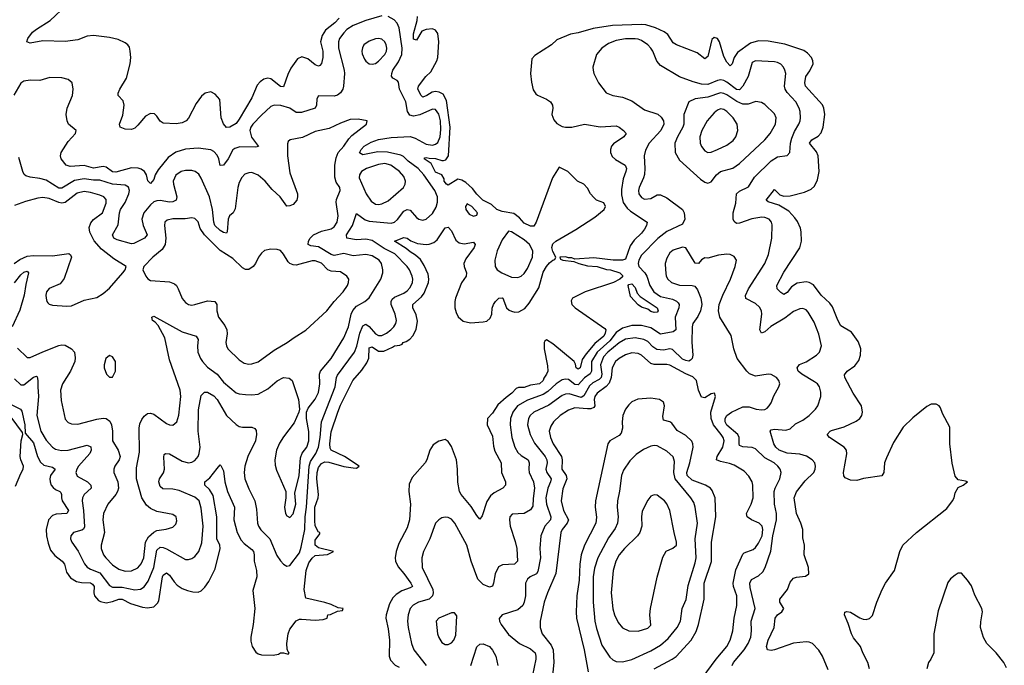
# Model space of a CAD drawing. Header units: inches. Extents: x 1834610 to 2027685, y 642842 to 774116.
# Tile 383 of 632: x 1980544 to 1986761, y 702532 to 706610. Entities that reach past the tile are written whole.
import ezdxf

# ---------------------------------------------------------------- set-up
doc = ezdxf.new("R2010")
doc.units = ezdxf.units.IN
doc.header["$MEASUREMENT"] = 0
doc.layers.add('B9780', color=7, linetype='Continuous')

msp = doc.modelspace()

# ---------------------------------------------------------------- linework, layer by layer
at = {"layer": 'B9780', "color": 5}
for points, elevation in [([(1982560.4, 706619.6), (1982532.9, 706590), (1982475.7, 706544.3), (1982453.6, 706510), (1982444.2, 706470), (1982457, 706410), (1982457.8, 706370), (1982450, 706332.7), (1982439.3, 706320.7), (1982430, 706315.4), (1982410, 706324.8), (1982362.9, 706362.9), (1982324.9, 706375.1), (1982297.2, 706362.8), (1982256, 706304), (1982236.1, 706263.9), (1982210, 706186.3), (1982190, 706187.6), (1982130, 706235.8), (1982110, 706240.5), (1982084.8, 706235.2), (1982062, 706218), (1982043.9, 706196.1), (1982010, 706116.9), (1981930, 705982.4), (1981910, 705954), (1981871, 705930), (1981849.7, 705929.7), (1981830, 705952.3), (1981815.1, 705990), (1981806.5, 706106.5), (1981778.8, 706138.8), (1981750, 706153.6), (1981715.1, 706144.9), (1981692.4, 706127.6), (1981659, 706081), (1981610, 705987), (1981594.9, 705970), (1981570, 705958.9), (1981531.8, 705951.8), (1981450, 705956), (1981430, 705969.3), (1981410, 706001.2), (1981395.3, 706015.3), (1981370, 706017), (1981338.9, 706001.1), (1981290, 705942.9), (1981270, 705925.6), (1981250, 705916.2), (1981210, 705917.6), (1981177.2, 705930), (1981174, 705950), (1981194.2, 706005.8), (1981204.4, 706070), (1981196.8, 706096.8), (1981165.1, 706130), (1981165.8, 706145.8), (1981175.1, 706170), (1981218.7, 706241.3), (1981240.4, 706330), (1981244.7, 706370), (1981242.2, 706410), (1981236.1, 706436.1), (1981227.6, 706450), (1981210, 706463.5), (1981164.7, 706484.7), (1981110, 706498), (1981010, 706509.7), (1980970, 706505.4), (1980910, 706483), (1980830, 706472.8), (1980690, 706476.4), (1980610, 706460.7), (1980589.4, 706470), (1980594.5, 706490), (1980625.6, 706530), (1980649.6, 706550), (1980735.2, 706604.8), (1980839.5, 706700.5)], 220), ([(1980490, 704180.3), (1980548.4, 704150), (1980557.7, 704137.7), (1980575.3, 704050), (1980578, 703998), (1980630, 703936.5), (1980656.6, 703850), (1980674.9, 703814.9), (1980696.6, 703796.6), (1980750, 703782.7), (1980768.5, 703770), (1980737.5, 703730), (1980733, 703710), (1980735.7, 703690), (1980743, 703670), (1980754.6, 703654.6), (1980770, 703641.8), (1980797, 703630), (1980802.6, 703622.6), (1980808, 703610), (1980807.2, 703590), (1980812.5, 703570), (1980851.4, 703510), (1980842, 703490), (1980774.2, 703485.8), (1980750, 703478), (1980725.2, 703450), (1980711, 703390), (1980713, 703350), (1980722.6, 703302.6), (1980738.7, 703258.7), (1980764.7, 703224.7), (1980811.8, 703190), (1980825.8, 703170), (1980839.8, 703119.8), (1980864.2, 703084.2), (1980901.6, 703061.6), (1980934.3, 703054.3), (1980990, 703052.3), (1981004.5, 703044.4), (1981013, 703030), (1981011.6, 702990), (1981015.9, 702970), (1981041.5, 702941.5), (1981055, 702935), (1981090, 702927.6), (1981130, 702935.5), (1981170, 702950.1), (1981190, 702949.4), (1981242.4, 702922.4), (1981320, 702900), (1981350, 702895.1), (1981390, 702902.2), (1981414.8, 702925.2), (1981421.4, 702938.6), (1981445.8, 703090), (1981450, 703100.9), (1981470, 703115.5), (1981490, 703100.8), (1981518.7, 703058.7), (1981538.8, 703038.8), (1981570, 703017.6), (1981603.9, 703003.9), (1981636.2, 702996.2), (1981670, 702994.7), (1981690, 703003.2), (1981713.5, 703026.5), (1981737.8, 703062.2), (1981778.4, 703141.6), (1981808.6, 703270), (1981807.1, 703290), (1981788.7, 703330), (1981787.6, 703470), (1981765.5, 703605.5), (1981741.5, 703641.5), (1981713.6, 703670), (1981712.3, 703690), (1981744.7, 703715.3), (1981790, 703775.5), (1981810, 703797.3), (1981814, 703794), (1981830, 703761), (1981838.3, 703690), (1981856.1, 703630), (1981899.3, 703530), (1981896.3, 703450), (1981917.8, 703370), (1981942.3, 703322.3), (1981961.4, 703301.4), (1982010, 703264.4), (1982019.8, 703250), (1982023.5, 703230), (1982025.4, 703190), (1982038.6, 703130), (1982041.4, 703090), (1982016.4, 703003.6), (1982028.5, 702890), (1982018.3, 702790), (1982004.3, 702710), (1982004.3, 702684.3), (1982012, 702650), (1982034.4, 702614.4), (1982050, 702603.9), (1982070, 702598.4), (1982143.9, 702596.1), (1982177.2, 702602.8), (1982191.1, 702611.1), (1982210, 702612), (1982238, 702602), (1982246, 702610), (1982238, 702618), (1982233.6, 702633.6), (1982229.6, 702669.6), (1982238.8, 702730), (1982250, 702760.9), (1982290, 702812.7), (1982310, 702823.1), (1982323.8, 702823.8), (1982410, 702816.3), (1982459.3, 702820.7), (1982486, 702830), (1982490, 702852), (1982507.3, 702852.7), (1982550, 702874), (1982582, 702878), (1982586, 702890), (1982555.3, 702895.3), (1982510, 702917.2), (1982470, 702929), (1982350, 702956), (1982340.5, 703010), (1982353.4, 703130), (1982370, 703178.6), (1982390, 703207.9), (1982410, 703226.7), (1982488.4, 703231.6), (1982526, 703250), (1982430, 703274.5), (1982409.8, 703290), (1982410, 703322.8), (1982438, 703362), (1982438, 703370), (1982430, 703372.7), (1982410, 703412.7), (1982407.1, 703447.1), (1982408.1, 703531.9), (1982428.2, 703590), (1982429.8, 703610), (1982420.1, 703710), (1982421.6, 703750), (1982430, 703781.3), (1982450, 703806.5), (1982470, 703818), (1982495.4, 703815.4), (1982590, 703788.5), (1982650, 703778.8), (1982670, 703778), (1982688, 703790), (1982594, 703850), (1982511.2, 703891.2), (1982504.1, 703904.1), (1982502.3, 703930), (1982510, 704007.7), (1982552.4, 704130), (1982570, 704175.6), (1982648.4, 704330), (1982704, 704396), (1982736.7, 704443.4), (1982747.4, 704472.6), (1982750, 704538), (1982770, 704542.6), (1982810, 704516.3), (1982842.8, 704517.2), (1982898.8, 704541.2), (1982910, 704550.2), (1982945.1, 704554.9), (1982958.9, 704561.1), (1982965.2, 704570), (1982983.6, 704576.4), (1983007.1, 704592.9), (1983027.3, 704612.7), (1983046.7, 704653.3), (1983054.9, 704705.1), (1983046.3, 704746.3), (1983025.7, 704790), (1983027.3, 704810), (1983081.6, 704858.4), (1983097.8, 704882.2), (1983124.7, 704950), (1983127.2, 704970), (1983122.8, 705002.8), (1983098.1, 705058.1), (1983074.9, 705094.9), (1983043.2, 705123.2), (1983010, 705142.6), (1982984.5, 705164.5), (1982909.6, 705210), (1982970, 705234.4), (1982990, 705230.2), (1983013.2, 705213.1), (1983056.2, 705196.2), (1983110, 705189), (1983130, 705191), (1983158.1, 705201.9), (1983179.9, 705220.1), (1983230, 705296), (1983250, 705300.3), (1983270, 705276.4), (1983298.2, 705218.2), (1983319.9, 705199.9), (1983350, 705193.6), (1983410, 705205.5), (1983419.5, 705190), (1983414.2, 705170), (1983361.1, 705098.9), (1983348.2, 705070), (1983350.2, 705050), (1983365.5, 705010), (1983363.6, 704990), (1983333.2, 704946.8), (1983296.3, 704850), (1983291.5, 704830), (1983291.5, 704790), (1983299.6, 704759.6), (1983312.9, 704732.9), (1983344.7, 704704.7), (1983390, 704695.5), (1983470, 704700.7), (1983493.5, 704706.5), (1983515.2, 704724.8), (1983525.1, 704750), (1983527.9, 704788), (1983535.5, 704810), (1983548.3, 704830), (1983570, 704851), (1983590, 704853.4), (1983593.8, 704850), (1983617.3, 704790), (1983634.3, 704774.3), (1983648.5, 704768.5), (1983670, 704763.2), (1983695.4, 704764.6), (1983734.1, 704785.9), (1983760.5, 704819.5), (1983822.7, 704917.3), (1983850, 705014.4), (1983870, 705050.3), (1983890, 705074), (1983910, 705090.8), (1983924, 705096), (1983929.2, 705110), (1983910, 705145.2), (1983904.8, 705170), (1983910, 705193.4), (1983930, 705210.2), (1984055.8, 705284.2), (1984176.6, 705363.4), (1984234, 705410), (1984242, 705430), (1984233.2, 705453.2), (1984186, 705470), (1984170, 705486), (1984148, 705510), (1984130, 705546), (1984106, 705570), (1984066, 705590), (1984006, 705650), (1983950, 705678), (1983908, 705610), (1983805.7, 705330), (1983790, 705305.3), (1983770, 705305.4), (1983730, 705325.4), (1983699.4, 705359.4), (1983664.8, 705384.8), (1983590, 705398.9), (1983556.9, 705410), (1983522.2, 705442.2), (1983469, 705470), (1983430, 705508.2), (1983403.9, 705543.9), (1983361.7, 705581.7), (1983335.4, 705595.4), (1983310, 705601.7), (1983250, 705565.6), (1983239.5, 705570), (1983225.1, 705590), (1983224.8, 705604.8), (1983209.7, 705629.7), (1983170, 705647.3), (1983142, 705702), (1983097, 705730), (1983101.7, 705738.3), (1983110, 705740.4), (1983130, 705735.2), (1983170, 705734), (1983210, 705719.5), (1983219.4, 705720.6), (1983234.7, 705725.2), (1983250.8, 705749.2), (1983261.4, 705930), (1983239.9, 706099.9), (1983218.4, 706138.4), (1983191.7, 706151.7), (1983170, 706155.6), (1983147.7, 706152.3), (1983115.3, 706130), (1983090, 706119.7), (1983078.9, 706130), (1983057.4, 706170), (1983061.1, 706190), (1983108.7, 706250), (1983139.7, 706280.3), (1983178.8, 706350), (1983184.2, 706370), (1983189.8, 706469.8), (1983183.5, 706523.5), (1983170, 706543), (1983151.1, 706551.1), (1983110, 706548.6), (1983083.6, 706536.4), (1983050, 706479.7), (1983030, 706487), (1983030, 706521), (1983054.5, 706605.5), (1983055.4, 706630)], 220), ([(1982830, 706633.7), (1982730, 706605), (1982650, 706573.1), (1982610, 706547.2), (1982590, 706527.4), (1982563.9, 706490), (1982557.6, 706470), (1982556.6, 706430), (1982593.6, 706290), (1982594.6, 706270), (1982588.7, 706190), (1982583.8, 706170), (1982570, 706147.9), (1982550, 706134), (1982530, 706127.7), (1982430.4, 706129.7), (1982419.5, 706110), (1982417.6, 706070), (1982409.3, 706050.7), (1982324.1, 706024.1), (1982290, 706024.6), (1982250, 706051.8), (1982192.8, 706067.2), (1982150, 706068.9), (1982130, 706061.2), (1982070, 706007.1), (1982016.4, 705950), (1982003.4, 705930), (1981997.7, 705910), (1982007.6, 705867.6), (1982051.3, 705808.7), (1982035.2, 705804.8), (1981934, 705806), (1981902.7, 705797.3), (1981890, 705788.7), (1981860.1, 705730), (1981830, 705691.1), (1981810, 705688.7), (1981801.1, 705730), (1981790, 705755.1), (1981770, 705777.5), (1981750, 705786.9), (1981670, 705799), (1981590, 705792.2), (1981530, 705772.6), (1981480.9, 705739.1), (1981419.1, 705660.9), (1981399.4, 705630), (1981390, 705600.9), (1981370, 705575.6), (1981352.5, 705592.5), (1981344.8, 705630), (1981332, 705652), (1981310, 705666.6), (1981291.7, 705671.7), (1981250, 705673.5), (1981150, 705646.4), (1981130, 705648.8), (1981090, 705678), (1981070, 705683.2), (1981010, 705673), (1980950, 705688), (1980862.6, 705682.6), (1980836.2, 705690), (1980805.7, 705730), (1980800.4, 705750), (1980804.7, 705770), (1980850, 705840.3), (1980895.1, 705890), (1980900.9, 705910), (1980852, 705950), (1980843.6, 705970), (1980838, 706010), (1980843, 706050), (1980876.9, 706130), (1980880.4, 706170), (1980875.1, 706210), (1980850, 706232.3), (1980810, 706243.1), (1980734.3, 706245.7), (1980670, 706226.6), (1980610, 706227.8), (1980570, 706221.6), (1980550, 706209.4), (1980507.2, 706132.8)], 240), ([(1980510, 704341.5), (1980550, 704304.5), (1980570, 704303.2), (1980630, 704352.8), (1980650, 704358.7), (1980654.4, 704354.4), (1980659, 704330), (1980657.4, 704290), (1980662.5, 704230), (1980651.2, 704110), (1980677.2, 704010), (1980710, 703953.2), (1980750, 703909.3), (1980770, 703897.1), (1980808.5, 703888.5), (1980850, 703890.7), (1980970, 703923.5), (1980992.2, 703912.2), (1980996.1, 703890), (1980987.6, 703870), (1980916.1, 703790), (1980904.2, 703770), (1980899, 703750), (1980906.8, 703726.8), (1980971.3, 703691.3), (1980993, 703670), (1980994, 703650), (1980951.3, 703610), (1980939.7, 703590), (1980938, 703570), (1980947.2, 703510), (1980953.8, 703406.2), (1980947.3, 703392.7), (1980935.1, 703384.9), (1980882.6, 703370), (1980867.2, 703350), (1980865.2, 703330), (1980872.4, 703310), (1980913.7, 703253.7), (1980953.8, 703173.8), (1980970, 703152), (1980990, 703138.9), (1981050, 703115.3), (1981110, 703035.3), (1981130, 703025.1), (1981190, 703025.3), (1981270, 703007.9), (1981307.1, 703012.9), (1981330, 703027.5), (1981355.8, 703064.2), (1981389.9, 703150), (1981410, 703259.6), (1981430, 703277.4), (1981450, 703276.2), (1981470, 703268.5), (1981590, 703200.8), (1981610, 703200.9), (1981630, 703207.4), (1981650, 703220.3), (1981674.2, 703250), (1981693.8, 703306.2), (1981702.8, 703410), (1981690, 703523.7), (1981676.4, 703570), (1981650, 703594.4), (1981550, 703636.7), (1981510, 703644.4), (1981447.6, 703647.6), (1981430, 703662), (1981423.4, 703690), (1981427.5, 703710), (1981451.4, 703748.6), (1981458.1, 703770), (1981453, 703847), (1981456.9, 703863.1), (1981463.7, 703870), (1981490, 703868.2), (1981570, 703822.3), (1981610, 703811.9), (1981630, 703815), (1981650, 703824.9), (1981669.9, 703850.1), (1981677.3, 703870), (1981682.4, 703910), (1981670.6, 704010), (1981673.5, 704146.5), (1981690, 704235.5), (1981710, 704257), (1981730, 704256.5), (1981770, 704234.4), (1981790, 704211.4), (1981850, 704110.2), (1981910, 704053), (1981930, 704041.1), (1981950, 704036.3), (1982010, 704036.9), (1982028.4, 704028.4), (1982036.1, 704016.1), (1982039.8, 703990), (1982031.9, 703950), (1981984.6, 703850), (1981966.3, 703790), (1981960.6, 703750), (1981966.3, 703710), (1981990, 703646), (1982029.2, 703570), (1982038.7, 703518.7), (1982046, 703430), (1982052, 703410), (1982066.9, 703386.9), (1982123.5, 703330), (1982166.7, 703226.7), (1982190, 703192.2), (1982210, 703170.4), (1982230, 703159.3), (1982250, 703162.4), (1982310, 703243.6), (1982321.5, 703278.5), (1982344.9, 703390), (1982346.9, 703470), (1982355.1, 703530), (1982371.3, 703790), (1982380.2, 703819.8), (1982413.3, 703870), (1982430.8, 703909.2), (1982441.5, 703970), (1982449.4, 704070.6), (1982535.1, 704290), (1982543.9, 704350), (1982550, 704365.2), (1982657.8, 704510), (1982672.5, 704547.5), (1982690.8, 704629.2), (1982710, 704675.8), (1982730, 704686.5), (1982750, 704672), (1982790, 704625.4), (1982810, 704615.5), (1982830, 704616.1), (1982860.3, 704630), (1982887.9, 704650), (1982906.2, 704670), (1982918.5, 704690), (1982922.9, 704710), (1982915.4, 704750), (1982890.5, 704810), (1982889.2, 704830), (1982895.2, 704844.8), (1982910, 704857.5), (1982970, 704883.6), (1982990, 704897.5), (1983010, 704918.2), (1983023.4, 704950), (1983026.7, 704970), (1983023, 704990), (1983004.2, 705030), (1982990, 705051.2), (1982912.6, 705130), (1982845.7, 705165.7), (1982770, 705215.1), (1982730, 705224.4), (1982670, 705219.9), (1982610, 705229.8), (1982608.1, 705250), (1982645.6, 705310), (1982670, 705384.9), (1982726.2, 705346.2), (1982750, 705337.5), (1982890, 705324), (1982910, 705331.5), (1982930, 705348.8), (1982970, 705399.8), (1982990, 705412), (1983010, 705407.8), (1983050, 705360.2), (1983064.2, 705350), (1983090, 705343.6), (1983110, 705349.2), (1983150, 705386), (1983173.4, 705426.6), (1983182.3, 705457.7), (1983181.5, 705490), (1983165, 705530), (1983096, 705630), (1983059.9, 705670), (1982996.4, 705716.4), (1982966.4, 705746.4), (1982950, 705754.6), (1982866.9, 705773.1), (1982805.7, 705774.3), (1982710, 705755.7), (1982689.2, 705769.2), (1982699.1, 705790), (1982718.2, 705810), (1982763.4, 705836.6), (1982810, 705853.5), (1982890, 705866.6), (1983010, 705872), (1983041.6, 705861.6), (1983110, 705822.8), (1983150, 705818.3), (1983170, 705823), (1983184.9, 705835.1), (1983197.9, 705870), (1983203.4, 705916.6), (1983200.1, 705970), (1983190, 706012.2), (1983170, 706042.1), (1983150, 706044.2), (1983070, 706008.5), (1983030, 705999.7), (1983007.7, 706007.7), (1982992.8, 706030), (1982981.2, 706090), (1982942, 706170), (1982934.8, 706214.8), (1982926.6, 706226.6), (1982900.3, 706240.3), (1982892.3, 706252.3), (1982892.7, 706270), (1982900.5, 706290), (1982935.9, 706344.1), (1982956, 706390), (1982958.6, 706430), (1982939.1, 706559.1), (1982927.5, 706587.5), (1982908.9, 706608.9), (1982870, 706629.9)], 240), ([(1985911, 702510), (1985899.7, 702550), (1985868, 702610), (1985854, 702650), (1985810, 702705.1), (1985796.9, 702730), (1985775.8, 702795.8), (1985752, 702850), (1985753.2, 702866.8), (1985767.9, 702872.1), (1985790, 702868.5), (1985850, 702831.6), (1985870, 702824), (1985890, 702822.3), (1985910, 702828.8), (1985930, 702846), (1985955.5, 702930), (1985990, 703010.3), (1986010.7, 703050), (1986067.8, 703130), (1986101.4, 703250), (1986121.5, 703290), (1986206.4, 703370), (1986398.1, 703521.9), (1986433.7, 703570), (1986443.9, 703590), (1986450, 703621), (1986470, 703654.8), (1986502, 703670), (1986528, 703690), (1986516, 703696), (1986470, 703702.7), (1986450, 703727), (1986432.1, 703807.9), (1986416.4, 703930), (1986416.5, 704036.5), (1986370, 704122.9), (1986358.7, 704158.7), (1986350.6, 704170.6), (1986330, 704181.6), (1986299.1, 704180.9), (1986272.2, 704167.8), (1986184.4, 704095.6), (1986123.2, 704036.8), (1986061.2, 703938.9), (1986016.7, 703843.3), (1986005.1, 703810), (1986000.6, 703750), (1985988, 703728), (1985871.7, 703711.7), (1985830, 703698.4), (1985790, 703702), (1985757.2, 703717.2), (1985748.6, 703728.6), (1985745.3, 703750), (1985767.1, 703867.1), (1985764, 703890), (1985749.6, 703910), (1985657, 703970), (1985643.7, 703990), (1985660.9, 704010), (1985670, 704014.3), (1985750, 704037.7), (1985825.4, 704074.6), (1985849.8, 704090.2), (1985862.2, 704110), (1985866.4, 704130), (1985858.7, 704170), (1985806, 704250), (1985754, 704350), (1985752.5, 704367.5), (1985769.2, 704390), (1985816.6, 704423.4), (1985842, 704458), (1985853.3, 704490), (1985854.3, 704530), (1985849.7, 704550), (1985837.8, 704577.8), (1985796.3, 704636.3), (1985730, 704677), (1985710, 704712), (1985676.5, 704796.5), (1985660.2, 704820.2), (1985605.8, 704870), (1985555.6, 704935.6), (1985530, 704949.1), (1985510, 704953.5), (1985454, 704946), (1985417.1, 704922.9), (1985390, 704886), (1985370, 704875.1), (1985350, 704886.3), (1985326, 704910), (1985324.4, 704930), (1985370, 705015.3), (1985470.8, 705169.2), (1985479.7, 705210), (1985478, 705270), (1985474, 705294), (1985454.6, 705334.6), (1985439.1, 705359.1), (1985399.9, 705399.9), (1985338.3, 705438.3), (1985270, 705459.6), (1985258.4, 705470), (1985310, 705538), (1985343.1, 705503.1), (1985370, 705495.2), (1985410, 705497.6), (1985498.6, 705521.4), (1985540.6, 705539.4), (1985562.2, 705557.8), (1985582.4, 705597.6), (1985591.5, 705650), (1985586.4, 705750), (1985575.2, 705775.2), (1985531.3, 705830), (1985546.6, 705850), (1985585.6, 705874.4), (1985604.1, 705895.9), (1985616.4, 705930), (1985627, 706010), (1985622.4, 706050), (1985613.1, 706073.1), (1985506.6, 706190), (1985501.1, 706210), (1985508.9, 706250), (1985533.8, 706286.2), (1985553.3, 706330), (1985553.1, 706350), (1985544.8, 706370), (1985518.4, 706398.4), (1985494.6, 706414.6), (1985375.3, 706455.3), (1985270, 706474.8), (1985210, 706475.4), (1985158.1, 706461.9), (1985076.8, 706403.2), (1985055, 706370), (1985042.4, 706330), (1985030, 706318.7), (1985010, 706341.1), (1984990, 706376.9), (1984962.2, 706470), (1984950, 706491.5), (1984930, 706496.9), (1984915.3, 706484.7), (1984890, 706377.2), (1984870, 706362.9), (1984821.5, 706401.5), (1984692.3, 706450), (1984670, 706462.7), (1984635.8, 706515.8), (1984613.9, 706533.9), (1984558, 706558), (1984496.7, 706576.7), (1984470, 706580.2), (1984287.5, 706572.5), (1984165.6, 706554.4), (1984070, 706525.8), (1984022.5, 706517.5), (1983936.5, 706483.5), (1983901.3, 706450), (1983796.3, 706383.7), (1983777, 706363), (1983768.4, 706270), (1983774.7, 706214.7), (1983787.1, 706167.1), (1983802.5, 706142.5), (1983813.9, 706133.9), (1983870, 706108.2), (1983895.5, 706090), (1983908, 706070), (1983910.3, 706050), (1983904.4, 706010), (1983916.3, 705976.3), (1983934.7, 705954.7), (1983970, 705934.9), (1983990, 705930.3), (1984030, 705931.6), (1984110, 705950.2), (1984210, 705932.9), (1984310, 705939.6), (1984330, 705931.4), (1984356.4, 705910), (1984372.4, 705890), (1984358.4, 705870), (1984293.8, 705826.2), (1984280.3, 705810), (1984274.9, 705790), (1984274.9, 705770), (1984285.7, 705745.7), (1984306.7, 705726.7), (1984366.4, 705690), (1984375.5, 705670), (1984372.1, 705650), (1984354.3, 705605.7), (1984343.4, 705536.6), (1984344.4, 705504.4), (1984355.5, 705455.5), (1984379.9, 705419.9), (1984401.1, 705401.1), (1984505.3, 705330), (1984502.3, 705310), (1984490, 705286.6), (1984470, 705261.1), (1984422.9, 705217.1), (1984398.4, 705181.6), (1984370, 705098), (1984350, 705091.3), (1984291.7, 705091.7), (1984170, 705105.2), (1984050, 705098), (1984030, 705106), (1984010, 705106), (1983990, 705112.7), (1983954, 705110), (1983958, 705098), (1983974, 705090), (1984043.6, 705083.6), (1984074, 705070), (1984130, 705056), (1984190.9, 705050.9), (1984250, 705031), (1984274, 705030), (1984334, 705010), (1984350, 704994), (1984350, 704986), (1984334, 704970), (1984294, 704950), (1984114, 704890), (1984034, 704850), (1984025.4, 704834.6), (1984031.3, 704810), (1984051, 704790), (1984238.9, 704658.9), (1984245.7, 704650), (1984241.8, 704630), (1984232.1, 704610), (1984175.3, 704564.7), (1984120.2, 704499.8), (1984096.2, 704463.8), (1984082.4, 704410), (1984070, 704401.7), (1984057.6, 704410), (1984053.6, 704433.6), (1984045.2, 704450), (1983910, 704562.7), (1983870, 704588.7), (1983859.6, 704580.4), (1983856, 704570), (1983854.8, 704530), (1983876, 704424), (1983878, 704390), (1983870.7, 704370), (1983854.2, 704345.8), (1983850.2, 704330), (1983825.5, 704310), (1983770, 704301.5), (1983730, 704286.6), (1983694, 704286), (1983679.3, 704280.7), (1983651.3, 704250), (1983615.7, 704224.3), (1983563.5, 704176.5), (1983530, 704125.1), (1983498.8, 704090), (1983496, 704050), (1983530, 703978.8), (1983536, 703916), (1983543.8, 703883.8), (1983584.7, 703810), (1983587.1, 703750), (1983612, 703690), (1983611.4, 703670), (1983593.7, 703650), (1983539, 703621), (1983517.3, 703602.7), (1983494.2, 703565.8), (1983463.1, 703476.9), (1983450, 703456), (1983430, 703477.6), (1983394.4, 703534.4), (1983330.9, 703610), (1983320.3, 703630), (1983309.9, 703689.9), (1983309.2, 703770), (1983301.6, 703830), (1983270, 703915.1), (1983250, 703945.1), (1983230, 703958.4), (1983190, 703948.3), (1983155, 703925), (1983134, 703890), (1983114.3, 703830), (1983103.2, 703810), (1983022.6, 703717.4), (1983003.9, 703676.1), (1983001.3, 703630), (1983012.4, 703550), (1983005, 703450), (1982990, 703399.5), (1982938.5, 703301.5), (1982920.8, 703250), (1982914.7, 703210), (1982916.5, 703190), (1982933.4, 703153.4), (1982970, 703112.9), (1983014.7, 703050), (1983024.2, 703030), (1983010, 703020.8), (1982956.7, 703003.3), (1982920.7, 702979.3), (1982901, 702959), (1982879, 702921), (1982856.9, 702850), (1982855.3, 702830), (1982870, 702762.8), (1982879.5, 702690), (1982876.3, 702590), (1982885.6, 702565.6), (1982914.1, 702534.1), (1982939.5, 702519.5)], 220), ([(1985650, 702504), (1985613.4, 702590), (1985590, 702627.1), (1985550, 702669.8), (1985530, 702679.1), (1985510, 702681), (1985430, 702671.4), (1985310, 702629), (1985290, 702626.2), (1985266.6, 702630), (1985258.9, 702650), (1985270.9, 702690), (1985308, 702770), (1985314.5, 702830), (1985329.3, 702850.7), (1985355.6, 702870), (1985369.6, 702890), (1985343.1, 702930), (1985343.1, 702950), (1985392.6, 703010), (1985410, 703057.3), (1985430, 703081.6), (1985450, 703088.7), (1985505.4, 703094.6), (1985527, 703110), (1985524.2, 703150), (1985497.6, 703230), (1985498.9, 703290), (1985490, 703338), (1985488, 703390), (1985476.2, 703430), (1985449.3, 703490), (1985434.8, 703590), (1985450, 703627), (1985502.9, 703697.1), (1985557.7, 703750), (1985567.4, 703770), (1985569.8, 703790), (1985563.9, 703810), (1985548.7, 703830), (1985513.1, 703853.1), (1985470, 703865.3), (1985390, 703872.3), (1985340.3, 703890), (1985318.2, 703910), (1985306.8, 703930), (1985283.1, 704010), (1985290, 704018.7), (1985310, 704023.9), (1985382.4, 704017.6), (1985410, 704025.5), (1985443.1, 704056.9), (1985490, 704080.2), (1985528.7, 704110), (1985569.7, 704150), (1985582.7, 704170), (1985603.1, 704230), (1985603.3, 704256.7), (1985594.8, 704290), (1985580.9, 704310), (1985563.3, 704323.3), (1985482.4, 704370), (1985460.3, 704390), (1985453.1, 704410), (1985468.6, 704431.4), (1985510, 704449.4), (1985574.7, 704490), (1985594, 704510), (1985606.2, 704550), (1985590, 704624.5), (1985560, 704700), (1985522.8, 704762.8), (1985510, 704776.9), (1985490, 704785.3), (1985470, 704783.8), (1985430, 704767.1), (1985374.7, 704725.3), (1985287.8, 704672.2), (1985250, 704638.7), (1985227.6, 704630), (1985218.2, 704650), (1985229.9, 704749.9), (1985227.2, 704770), (1985214.6, 704794.6), (1985190, 704817.3), (1985129.1, 704849.1), (1985127.9, 704868), (1985146.2, 704910), (1985249.3, 705070.7), (1985273.2, 705126.8), (1985293.8, 705230), (1985295.1, 705315.1), (1985291.1, 705331.1), (1985277.2, 705350), (1985250, 705360.2), (1985230, 705361.9), (1985167.9, 705352.1), (1985090, 705324.1), (1985070, 705321.7), (1985055.5, 705335.5), (1985050, 705349.3), (1985049.2, 705389.2), (1985065, 705450), (1985070.7, 705510), (1985090, 705527), (1985145.5, 705554.5), (1985184.6, 705615.4), (1985290, 705719), (1985330, 705743), (1985390, 705752.4), (1985407.6, 705770), (1985412.1, 705830), (1985419, 705861), (1985435.8, 705904.2), (1985464.4, 705950), (1985471.6, 705970), (1985474.8, 705990), (1985472.3, 706030), (1985466.5, 706050), (1985444.8, 706090), (1985389.2, 706149.2), (1985378.4, 706170), (1985374.1, 706190), (1985381.2, 706270), (1985376.4, 706290), (1985367.1, 706310), (1985350, 706329.7), (1985330, 706339.8), (1985310, 706344.5), (1985190, 706350.7), (1985170, 706339.7), (1985143.6, 706250), (1985110, 706189.8), (1985090, 706166.7), (1985070, 706168), (1985010, 706214.9), (1984990, 706226.4), (1984970.6, 706229.4), (1984950, 706226.2), (1984890, 706200.3), (1984850, 706202.6), (1984796.8, 706216.8), (1984709.9, 706249.9), (1984590, 706319.7), (1984567.9, 706347.9), (1984542.4, 706410), (1984529.7, 706430), (1984509.7, 706450), (1984470, 706477.8), (1984450, 706487), (1984429.8, 706489.8), (1984370, 706489.9), (1984310, 706478.8), (1984261.3, 706458.7), (1984218.9, 706430), (1984185.7, 706390), (1984163.8, 706310), (1984164.4, 706290), (1984169, 706269), (1984199.5, 706210), (1984248.1, 706148.1), (1984290, 706130.3), (1984350, 706120.9), (1984410, 706098.3), (1984490, 706040.2), (1984573.2, 706013.2), (1984595, 705995), (1984609.5, 705970), (1984611.4, 705950), (1984591.4, 705910), (1984519, 705830), (1984494.7, 705785.3), (1984486.1, 705750), (1984490.9, 705670), (1984488.4, 705631.6), (1984483.2, 705610), (1984455.9, 705550), (1984452.1, 705530), (1984454.4, 705510), (1984470, 705485.8), (1984490, 705476), (1984530, 705480.8), (1984570, 705503), (1984590, 705503), (1984630, 705484.9), (1984730, 705411.7), (1984740.1, 705390), (1984744.4, 705350), (1984730, 705319.4), (1984630, 705271.1), (1984572.6, 705227.4), (1984470, 705123.2), (1984452.6, 705090), (1984449.2, 705070), (1984454.4, 705050), (1984491.2, 705011.2), (1984504.8, 704990), (1984523.7, 704930), (1984547.2, 704890), (1984590, 704862.4), (1984665.3, 704845.3), (1984692.2, 704832.2), (1984701.5, 704821.5), (1984707.7, 704810), (1984705.5, 704790), (1984682.6, 704730), (1984686.3, 704650), (1984670, 704637.9), (1984590, 704622.9), (1984530, 704662.8), (1984470, 704679.2), (1984410, 704679.2), (1984350, 704661.2), (1984310, 704633.4), (1984270, 704581.2), (1984190, 704509.9), (1984155.2, 704450), (1984154.8, 704390), (1984146.2, 704373.7), (1984110, 704348.5), (1984070, 704303.7), (1984050, 704305.8), (1984010, 704338), (1983990, 704340.3), (1983970, 704335), (1983930.6, 704310), (1983878.6, 704261.4), (1983850, 704242.1), (1983750, 704207.5), (1983686.4, 704170), (1983657.1, 704130), (1983643.8, 704090), (1983640.1, 704050), (1983651.5, 703970), (1983670.1, 703910), (1983690, 703877.2), (1983710, 703858), (1983755.2, 703830), (1983761.9, 703810), (1983758, 703770), (1983761.7, 703750), (1983788, 703690), (1983795.5, 703650), (1983785.5, 703585.5), (1983783.2, 703536.8), (1983770, 703514), (1983730, 703490.7), (1983653.8, 703486.2), (1983639.5, 703470), (1983636.5, 703450), (1983641.5, 703410), (1983673.5, 703313.5), (1983682.5, 703270), (1983687.6, 703190), (1983668.3, 703171.7), (1983592.3, 703167.7), (1983566.3, 703153.7), (1983545.2, 703110), (1983536.5, 703050), (1983528.9, 703031.1), (1983510, 703025.1), (1983470, 703042.4), (1983436, 703076), (1983395.2, 703190), (1983366.5, 703290), (1983292.2, 703430), (1983270, 703454.3), (1983250, 703465.1), (1983230, 703468), (1983210, 703464.2), (1983190, 703451.8), (1983170, 703429.3), (1983134, 703330), (1983094, 703250), (1983083.2, 703210), (1983085.1, 703150), (1983152, 703012), (1983155.4, 702990), (1983151.4, 702970), (1983129.3, 702950.7), (1983061.7, 702930), (1983028.4, 702911.6), (1983009.4, 702890), (1982995.9, 702850), (1982992.7, 702810), (1982995.9, 702770), (1983017.1, 702670), (1983031.8, 702630), (1983111, 702530)], 240), ([(1980530, 704534.7), (1980590, 704476.1), (1980610, 704475.9), (1980690, 704512.3), (1980790, 704552.4), (1980810, 704556.5), (1980830, 704553.1), (1980870.4, 704530), (1980889, 704509), (1980893.7, 704473.7), (1980890.9, 704450), (1980865.4, 704390), (1980814.4, 704310), (1980801.5, 704270), (1980805.1, 704205.1), (1980830, 704087.3), (1980850, 704064.9), (1980870, 704058), (1980910, 704054.9), (1981030, 704087.2), (1981070, 704093.4), (1981090, 704091), (1981113.2, 704073.1), (1981123.2, 704050), (1981129.3, 704010), (1981130.2, 703950), (1981165.3, 703890), (1981178.4, 703850), (1981172.7, 703830), (1981144.6, 703790), (1981137.8, 703770), (1981139.1, 703750), (1981163.6, 703690), (1981167.2, 703650), (1981162.2, 703630), (1981150.2, 703610), (1981099.7, 703550), (1981072.5, 703490), (1981068.7, 703450), (1981080.1, 703370), (1981057.7, 703290), (1981059, 703270), (1981073.5, 703230), (1981086.8, 703210), (1981130, 703166.8), (1981170, 703140.2), (1981210, 703127.5), (1981250, 703128.3), (1981290, 703147.1), (1981310, 703172.4), (1981326.6, 703210), (1981338.9, 703310), (1981357.1, 703342.9), (1981390, 703373.1), (1981410, 703384.1), (1981468.8, 703391.2), (1981510, 703403.7), (1981530, 703424), (1981536.1, 703443.9), (1981531.5, 703470), (1981510, 703485.6), (1981410, 703504.4), (1981370, 703522.9), (1981343.9, 703543.9), (1981315.2, 703590), (1981280.3, 703710), (1981281.5, 703778.5), (1981301.1, 703878.9), (1981299, 704030), (1981302.8, 704057.2), (1981314.9, 704085.1), (1981330, 704105.3), (1981350, 704121.7), (1981370, 704124.4), (1981390, 704117.3), (1981470, 704059.7), (1981490, 704050.2), (1981510, 704048.9), (1981536, 704070), (1981548.9, 704111.1), (1981560.7, 704230), (1981557.7, 704270), (1981490, 704461.6), (1981459.8, 704599.8), (1981418, 704678), (1981399.8, 704699.8), (1981381.6, 704710), (1981377.2, 704730), (1981390, 704738), (1981570, 704637.4), (1981659.1, 704610), (1981671.5, 704590), (1981665.6, 704550), (1981669.4, 704510), (1981685.3, 704470), (1981698.9, 704450), (1981730, 704415.7), (1981790, 704372), (1981830, 704320.5), (1981910, 704253.4), (1981930, 704246), (1981970, 704242.2), (1982010, 704239.7), (1982050, 704244), (1982110, 704277.6), (1982170, 704328), (1982210, 704349), (1982246.1, 704346.1), (1982264.4, 704330), (1982304.2, 704210), (1982310.6, 704150), (1982306.4, 704130), (1982277.3, 704062.7), (1982210, 703975.6), (1982185.2, 703934.8), (1982165.6, 703890), (1982154.7, 703830), (1982156.7, 703796.7), (1982164.9, 703764.9), (1982223.7, 703630), (1982224.9, 703590), (1982216.9, 703530), (1982222.8, 703490), (1982230, 703475.5), (1982250, 703464.9), (1982270, 703488), (1982286.8, 703550), (1982281.3, 703618.7), (1982309.4, 703730), (1982316.5, 703843.5), (1982328.3, 703871.7), (1982356.5, 703910), (1982369.2, 703950), (1982369.9, 704009.8), (1982354.2, 704090), (1982354.3, 704130), (1982364.7, 704155.2), (1982410, 704213.4), (1982430, 704254.9), (1982439.2, 704310), (1982437.3, 704370), (1982444.2, 704390), (1982510.5, 704470), (1982590, 704600.3), (1982620.7, 704670), (1982636.9, 704750), (1982646.6, 704773.4), (1982670, 704800.4), (1982723.9, 704830), (1982750, 704852.6), (1982824.7, 704970), (1982836.4, 705010), (1982837.2, 705030), (1982828.6, 705070), (1982813.1, 705090), (1982770, 705117.4), (1982730, 705126.6), (1982650, 705118), (1982590, 705133.5), (1982530, 705120.4), (1982510, 705126.5), (1982430, 705175.2), (1982382.5, 705182.5), (1982366.2, 705190), (1982368.1, 705210), (1982379, 705230), (1982399.4, 705250), (1982450, 705273.5), (1982510, 705287.9), (1982530, 705302), (1982548.6, 705330), (1982554.9, 705370), (1982541.9, 705458.1), (1982544.8, 705475.2), (1982568.3, 705530), (1982566, 705550), (1982542.9, 705582.9), (1982534.6, 705614.6), (1982534.6, 705690), (1982542.3, 705737.7), (1982555.4, 705770), (1982591.4, 705810), (1982621.7, 705858.3), (1982641.4, 705878.6), (1982734, 705950), (1982738, 705970), (1982681.6, 705981.6), (1982630, 705979.7), (1982570, 705957.3), (1982498.1, 705921.9), (1982410, 705904.1), (1982330, 705865.3), (1982251.3, 705850), (1982239.9, 705840.1), (1982233.8, 705826.2), (1982233.8, 705750), (1982250, 705642.8), (1982298, 705510), (1982298.5, 705490), (1982292.9, 705470), (1982270, 705442), (1982250, 705433.3), (1982230, 705433), (1982187.8, 705490), (1982137.6, 705537.6), (1982094.6, 705590), (1982050, 705628.7), (1982010, 705643.8), (1981990, 705643.5), (1981966.4, 705633.6), (1981946.2, 705613.8), (1981930, 705580.7), (1981922.2, 705550), (1981905.1, 705414.9), (1981890.9, 705390), (1981869.4, 705370), (1981859.2, 705350), (1981854.9, 705270), (1981850, 705261.6), (1981830, 705266), (1981810, 705278.7), (1981776.1, 705310), (1981769, 705330), (1981762.1, 705410), (1981743, 705490), (1981690, 705609.7), (1981674.4, 705634.4), (1981651.3, 705651.3), (1981630, 705657.7), (1981590, 705657.3), (1981562.4, 705650), (1981530, 705626.9), (1981513.5, 705590), (1981514.4, 705570), (1981535.9, 705490), (1981531, 705470), (1981510, 705459.2), (1981490, 705458.1), (1981430, 705467.8), (1981410, 705466.6), (1981390, 705458.4), (1981370, 705441.4), (1981327.7, 705390), (1981315.7, 705350), (1981322.9, 705310), (1981348.2, 705250), (1981331.7, 705230), (1981263.6, 705196.4), (1981250, 705195.2), (1981158.8, 705218.8), (1981139.1, 705230), (1981130.8, 705250), (1981164.9, 705315.1), (1981173.9, 705390), (1981181.2, 705410), (1981210, 705455.9), (1981233.1, 705510), (1981236.3, 705530), (1981230, 705552.8), (1981210, 705565.4), (1981130, 705572), (1981050, 705596.9), (1981010, 705597.3), (1980950, 705605.4), (1980890, 705593.8), (1980810, 705546), (1980790, 705545.3), (1980710, 705595.8), (1980670, 705607.1), (1980610, 705614.2), (1980583.1, 705623.1), (1980572.3, 705632.3), (1980563.1, 705650), (1980538.9, 705738.9)], 260), ([(1980509.6, 705070.4), (1980544, 705096), (1980590, 705116.9), (1980630, 705120.5), (1980750, 705117.4), (1980853.3, 705133.3), (1980865.2, 705125.2), (1980871, 705110), (1980825, 704975), (1980799.2, 704940.8), (1980730, 704911.3), (1980714, 704890), (1980708.9, 704870), (1980710.4, 704850), (1980714.9, 704830), (1980721.5, 704821.5), (1980730, 704813), (1980750, 704806.7), (1980840.5, 704800.5), (1980870, 704802.7), (1980950, 704838), (1981030, 704855.5), (1981070, 704880.3), (1981110, 704914.6), (1981195.6, 705010), (1981209.6, 705030), (1981216, 705050), (1981139.2, 705099.2), (1981060.7, 705160.7), (1981014, 705214), (1980986.9, 705266.9), (1980982.7, 705297.3), (1980992.2, 705327.8), (1981010, 705347.8), (1981067, 705390), (1981090.5, 705450), (1981090, 705474), (1981075.1, 705490), (1981050, 705501.2), (1980990, 705518.8), (1980950, 705523.7), (1980906.4, 705513.6), (1980830, 705455.4), (1980810, 705450.3), (1980790, 705454.2), (1980730, 705480.8), (1980690, 705487), (1980657.6, 705482.4), (1980579.5, 705460.5), (1980510, 705435.7)], 280), ([(1985043, 702530), (1985051.7, 702550), (1985118.3, 702630), (1985143.9, 702670), (1985161.3, 702710), (1985165.6, 702750), (1985162, 702810), (1985187.5, 702890), (1985155.9, 703024.1), (1985154, 703050), (1985165, 703075), (1985210, 703097.5), (1985237.2, 703122.8), (1985251.5, 703150), (1985287, 703253), (1985299.9, 703350), (1985322.8, 703450), (1985322.3, 703490), (1985311.1, 703550), (1985308.2, 703630), (1985313.4, 703650), (1985344.5, 703710), (1985351.7, 703750), (1985346.4, 703770), (1985331.9, 703790), (1985308.6, 703810), (1985250, 703841.7), (1985190, 703900.2), (1985168.2, 703908.2), (1985110, 703912.4), (1985090, 703919.6), (1985086.3, 703930), (1985086.7, 703970), (1985079.6, 703990), (1985010, 704049.9), (1984998.4, 704070), (1984997.9, 704090), (1985010, 704110.9), (1985039.2, 704130), (1985110, 704164.2), (1985150, 704164.2), (1985193.4, 704150), (1985230, 704145), (1985250, 704148.8), (1985263.2, 704156.8), (1985277.4, 704170), (1985289, 704190), (1985305.9, 704234.1), (1985338, 704290), (1985343, 704310), (1985337.4, 704330), (1985323.6, 704350), (1985290, 704369.7), (1985270, 704371), (1985190, 704359.2), (1985153, 704373), (1985136, 704390), (1985075.3, 704470), (1985052.5, 704530), (1985035.8, 704615.8), (1984964.4, 704730), (1984956.5, 704770), (1984960.8, 704810), (1984982.9, 704870), (1985031.6, 704970), (1985061.1, 705050), (1985069.6, 705090), (1985055.2, 705115.2), (1985030, 705126), (1985010, 705128.2), (1984956.7, 705123.3), (1984890, 705104.5), (1984870, 705106.6), (1984850, 705092.7), (1984830, 705069.2), (1984810, 705072), (1984750, 705169.7), (1984730, 705172.8), (1984670, 705155.1), (1984650, 705136.9), (1984630, 705103.7), (1984620.7, 705070), (1984620.9, 705030), (1984626.4, 704990), (1984635.5, 704970), (1984660.3, 704950), (1984710, 704932.6), (1984790.3, 704930.3), (1984806.3, 704926.3), (1984823.6, 704903.6), (1984844.2, 704850), (1984850.4, 704810), (1984842.6, 704770), (1984825.4, 704734.6), (1984794.9, 704690), (1984790.2, 704669.8), (1984787.3, 704572.7), (1984794.5, 704490), (1984790, 704470), (1984779.8, 704460.2), (1984770, 704453.1), (1984750, 704456.4), (1984730, 704466.6), (1984666.4, 704526.4), (1984650, 704531.1), (1984610, 704523.2), (1984567.2, 704527.2), (1984542.6, 704542.6), (1984510, 704577.5), (1984485.4, 704590), (1984430, 704599.7), (1984370, 704591.6), (1984330, 704568.4), (1984258, 704510), (1984230, 704479.6), (1984210.4, 704430), (1984219.3, 704370), (1984215.5, 704350), (1984203, 704337), (1984163.7, 704316.3), (1984141.8, 704298.2), (1984106.3, 704233.7), (1984090, 704224.5), (1984013.7, 704246.3), (1983990, 704244.6), (1983970, 704235.5), (1983884.4, 704175.6), (1983790, 704131.7), (1983768, 704110), (1983756.1, 704090), (1983751.4, 704050), (1983766.7, 703990), (1983794.7, 703934.7), (1983861.3, 703850), (1983872, 703830), (1983874, 703810), (1983866, 703770), (1983873.1, 703750), (1983898.8, 703710), (1983896.6, 703690), (1983879.2, 703650), (1983867, 703590), (1983870.9, 703550), (1983896.9, 703470), (1983896.6, 703450), (1983860.1, 703410), (1983835.6, 703350), (1983828.3, 703270), (1983832.4, 703210), (1983815.2, 703124.8), (1983806.9, 703110), (1983766.9, 703090), (1983750, 703076.2), (1983737.8, 703050), (1983737.6, 702970), (1983730.1, 702930), (1983721.5, 702910), (1983690, 702882.3), (1983590.6, 702850), (1983572.4, 702827.6), (1983573.7, 702810), (1983583.1, 702790), (1983630, 702726.5), (1983699.5, 702670), (1983770, 702635.7), (1983797.8, 702610), (1983803.7, 702590), (1983802.7, 702570), (1983781.8, 702470)], 260), ([(1980510, 704948.5), (1980550, 704998.2), (1980570, 705015.5), (1980590, 705020.9), (1980600.3, 705010), (1980582.2, 704937.8), (1980572.1, 704870), (1980544.6, 704775.4), (1980496.6, 704670)], 260), ([(1984852.7, 702450), (1984942.2, 702570), (1985009.1, 702650), (1985030.6, 702690), (1985047.3, 702750), (1985056, 702830), (1985071.6, 702910), (1985071.9, 702970), (1985051.3, 703030), (1985049.9, 703050), (1985065.3, 703134.7), (1985110, 703234.9), (1985118, 703242), (1985175.6, 703264.4), (1985190, 703276), (1985210, 703302.8), (1985231.5, 703350), (1985235.9, 703390), (1985232.7, 703410), (1985214, 703430), (1985165.1, 703450), (1985136.8, 703470), (1985133.8, 703490), (1985162.3, 703550), (1985174.6, 703590), (1985173.3, 703670), (1985168.1, 703690), (1985147, 703727), (1985118.7, 703758.7), (1985055.7, 703795.7), (1985026.7, 703806.7), (1984970, 703818.4), (1984944.2, 703830), (1984947.6, 703850), (1984984.1, 703910), (1984991.3, 703950), (1984986, 703970), (1984972.8, 703990), (1984923.9, 704050), (1984909.9, 704090), (1984908.1, 704131.9), (1984937.4, 704230), (1984931.2, 704251.2), (1984910, 704247.3), (1984870, 704222.4), (1984850, 704225.7), (1984830.4, 704270.4), (1984817.9, 704330), (1984794.7, 704354.7), (1984750, 704372.8), (1984650, 704427.8), (1984630, 704432.8), (1984550, 704432.2), (1984530, 704437.3), (1984470.6, 704490.6), (1984450, 704501.3), (1984410, 704505.2), (1984370, 704493.7), (1984330, 704469.9), (1984307, 704450), (1984284.6, 704410), (1984278.7, 704350), (1984265.9, 704314), (1984247.7, 704292.3), (1984190.1, 704250), (1984176.5, 704230), (1984172.2, 704210), (1984174.9, 704170), (1984170, 704161), (1984150, 704152.7), (1984130, 704151.9), (1984050, 704158.5), (1984010, 704144.5), (1983955.8, 704110), (1983915, 704070), (1983897.3, 704042.7), (1983887.8, 704010), (1983896.1, 703970), (1983913.4, 703930), (1983965.3, 703850), (1983970.1, 703830), (1983967.3, 703770), (1983994, 703730), (1983998, 703710), (1983973, 703647), (1983963.9, 703570), (1983977.7, 703510), (1984008.6, 703450), (1984001.5, 703430), (1983969.1, 703390), (1983960.1, 703370), (1983930, 703111.5), (1983875.8, 702990), (1983854.6, 702930), (1983829.4, 702810), (1983830.7, 702770.7), (1983843.7, 702730), (1983898.9, 702658.9), (1983912.9, 702630), (1983917.7, 702550), (1983907.8, 702467.8)], 280), ([(1984550, 702508.9), (1984664.7, 702570), (1984690, 702588.6), (1984782.9, 702690), (1984815.3, 702744.7), (1984831, 702790), (1984866.6, 702950), (1984865.1, 703050), (1984912.3, 703187.7), (1984912.8, 703310), (1984939, 703470), (1984935.3, 703590), (1984917.2, 703637.2), (1984906.6, 703650), (1984873.5, 703670), (1984790, 703701.6), (1984759.3, 703730), (1984756.3, 703750), (1984775.8, 703810), (1984796.6, 703910), (1984795.2, 703930), (1984787.1, 703947.1), (1984750, 703983), (1984695.1, 704015.1), (1984661.9, 704061.9), (1984650, 704070.6), (1984610, 704080.4), (1984604, 704104), (1984614.9, 704170), (1984610, 704193.3), (1984584.5, 704210), (1984530, 704218.4), (1984446.8, 704213.2), (1984410, 704196.5), (1984390, 704178.2), (1984368.7, 704150), (1984352.1, 704110), (1984347.4, 704070), (1984350.6, 704029.4), (1984342.7, 703997.3), (1984330, 703984.1), (1984269.5, 703950.5), (1984257.2, 703930), (1984180.4, 703570), (1984177.6, 703530), (1984186.8, 703466.8), (1984182.8, 703430), (1984111.1, 703290), (1984089.2, 703230), (1984081.6, 703170), (1984077.3, 703070), (1984061.9, 702970), (1984057.8, 702870), (1984060.4, 702830), (1984108.8, 702630), (1984133.6, 702490)], 320), ([(1980516.3, 703663.7), (1980550, 703743.8), (1980566.3, 703770), (1980568, 703790), (1980550, 703829.4), (1980547.4, 703850), (1980553.3, 703950), (1980563.7, 703990), (1980562, 704002), (1980490, 704100.4)], 220), ([(1986775.5, 702515.5), (1986757.7, 702550), (1986710.6, 702610.6), (1986650.9, 702670), (1986630, 702708), (1986611.8, 702770), (1986612.9, 702807.1), (1986623.5, 702870), (1986619.7, 702890), (1986575.1, 702975.1), (1986553.1, 703033.1), (1986529.2, 703069.2), (1986490, 703114.5), (1986470, 703114), (1986450, 703102), (1986422.1, 703077.9), (1986404.5, 703055.5), (1986344.2, 702875.8), (1986315.8, 702730), (1986315.5, 702610), (1986297.1, 702570), (1986282, 702550), (1986272.4, 702510)], 220), ([(1983393.2, 702530), (1983430, 702648.5), (1983450, 702665.2), (1983470, 702668.1), (1983510, 702650.2), (1983530, 702627.6), (1983549.4, 702590), (1983563.5, 702530)], 240)]:
    msp.add_lwpolyline(points, dxfattribs=dict(at, elevation=elevation))
for points, elevation in [([(1982810, 706491.6), (1982790, 706489.8), (1982750, 706474.8), (1982716.5, 706450), (1982707.6, 706432.4), (1982703.9, 706410), (1982706.7, 706393.3), (1982721, 706361), (1982730, 706347.2), (1982750, 706331.5), (1982770, 706328.2), (1982790, 706334), (1982810, 706347.6), (1982848.8, 706390), (1982859.4, 706410), (1982862.9, 706430), (1982858.9, 706450), (1982850, 706471), (1982830, 706486.2)], 260), ([(1984970, 706147.7), (1984890, 706120.9), (1984810.1, 706109.9), (1984768.5, 706090), (1984737.5, 706010), (1984737.9, 705950), (1984732.1, 705930), (1984697.3, 705870), (1984681.4, 705830), (1984683.2, 705770), (1984710, 705723.6), (1984842.6, 705602.6), (1984870, 705583.1), (1984890, 705578), (1984910, 705586.7), (1984944.8, 705630), (1984969.7, 705650), (1985047.4, 705672.6), (1985090, 705701.6), (1985249.8, 705850), (1985282.9, 705890), (1985315.4, 705950), (1985320.8, 705990), (1985310, 706015.8), (1985250, 706074.8), (1985227, 706087), (1985192.9, 706092.9), (1985142.9, 706077.1), (1985110, 706076.3), (1985072.5, 706092.5), (1985010, 706134.2), (1984990, 706144.1)], 260), ([(1984970, 706046.3), (1984950, 706038), (1984930, 706021.5), (1984884.3, 705970), (1984851.5, 705910), (1984837.7, 705870), (1984840.2, 705830), (1984849.1, 705809.1), (1984870, 705781.8), (1984890, 705772), (1984910, 705772.8), (1984950, 705789.4), (1985010, 705816.5), (1985050, 705846.9), (1985065.8, 705870), (1985078.8, 705910), (1985075.3, 705950), (1985049.8, 705990), (1985010, 706030.6), (1984990, 706043.2)], 280), ([(1982850, 705701.9), (1982810, 705695.6), (1982733.7, 705670), (1982703.1, 705650), (1982688.9, 705630), (1982687.2, 705610), (1982732.6, 705510), (1982763.9, 705463.9), (1982790, 705444.9), (1982810, 705441.8), (1982830, 705446), (1982870, 705464.7), (1982967.8, 705550), (1982978, 705570), (1982980.5, 705590), (1982970, 705619.5), (1982942, 705650), (1982888.4, 705690)], 260), ([(1983370, 705447.8), (1983358.5, 705430), (1983361.6, 705410), (1983382.1, 705382.1), (1983410, 705369.3), (1983430, 705375.5), (1983435.3, 705390), (1983398, 705430)], 240), ([(1981630, 705357.8), (1981587.6, 705352.4), (1981510, 705352.5), (1981475.5, 705344.5), (1981460.9, 705330), (1981458.2, 705310), (1981467.3, 705230), (1981462.7, 705190), (1981442.4, 705157.6), (1981383.6, 705110), (1981327.7, 705050), (1981320.7, 705030), (1981339.3, 704990), (1981353.3, 704973.3), (1981370, 704963.1), (1981490, 704954), (1981521, 704941), (1981533.6, 704930), (1981545.2, 704910), (1981570, 704848.2), (1981590, 704823.7), (1981610, 704812), (1981630, 704807.7), (1981650, 704810.3), (1981730, 704833.2), (1981776.3, 704830), (1981788.9, 704810), (1981788.4, 704770), (1981798.4, 704730), (1981838.1, 704678.1), (1981850.8, 704650), (1981853.4, 704626.6), (1981846.4, 704570), (1981849.1, 704550), (1981858.3, 704530), (1981930, 704461.7), (1981961.3, 704441.3), (1981990, 704434.7), (1982010, 704435.5), (1982050, 704448.2), (1982150, 704522.8), (1982232.8, 704570), (1982276.4, 704603.6), (1982350.6, 704649.4), (1982483.1, 704770), (1982528.8, 704830), (1982586.4, 704890), (1982613.1, 704930), (1982621, 704950), (1982621.1, 704970), (1982609.7, 704990), (1982570, 705018.2), (1982510, 705021.9), (1982490, 705029.9), (1982450, 705071), (1982410, 705085.9), (1982390, 705085.9), (1982290, 705060.4), (1982270, 705060.7), (1982250, 705069.3), (1982240.1, 705080.1), (1982210, 705129.6), (1982191, 705151), (1982170, 705158), (1982130, 705161.3), (1982090, 705151.8), (1982070, 705135.1), (1982051, 705109), (1982033.2, 705070), (1982018.5, 705050), (1981990, 705032.5), (1981970, 705032.5), (1981950, 705043.1), (1981890, 705100.6), (1981810, 705151.7), (1981710.3, 705250.3), (1981682.8, 705290), (1981670, 705333), (1981650, 705354.2)], 280), ([(1983630, 705273.2), (1983590, 705219.6), (1983559.7, 705150), (1983544.7, 705090), (1983547.2, 705050), (1983558.4, 705030), (1983588, 705010), (1983650, 704983.2), (1983690, 704981.8), (1983710, 704990.2), (1983730, 705006.9), (1983750, 705038), (1983781.7, 705110), (1983785, 705150), (1983762.8, 705190), (1983730, 705218.6), (1983650, 705269.7)], 240), ([(1984550, 704759.8), (1984530, 704766.4), (1984510, 704780.5), (1984470, 704794.5), (1984449.6, 704809.7), (1984401, 704861), (1984386, 704930), (1984390, 704938), (1984410, 704941.6), (1984430, 704919.1), (1984443.5, 704883.5), (1984461.8, 704861.8), (1984568.5, 704790), (1984575.8, 704770), (1984570, 704762.6)], 220), ([(1981110, 704489.2), (1981088.4, 704470), (1981077.1, 704430), (1981078, 704410), (1981091, 704370), (1981110, 704351), (1981130, 704351), (1981149.4, 704390), (1981149.5, 704450), (1981130, 704480.9)], 280), ([(1984550, 703921.4), (1984530, 703917), (1984483.9, 703896.1), (1984436.5, 703863.5), (1984396.1, 703823.9), (1984355.6, 703764.4), (1984344, 703730), (1984332.1, 703632.1), (1984318.3, 703570), (1984316.3, 703530), (1984322.3, 703470), (1984318, 703430), (1984304.5, 703395.5), (1984262, 703338), (1984194.4, 703210), (1984173.8, 703146.2), (1984165.8, 703090), (1984165.7, 702930), (1984176.3, 702810), (1984185.5, 702765.5), (1984219.7, 702659.7), (1984270, 702583.6), (1984290, 702566.5), (1984310, 702556.9), (1984350, 702554.7), (1984410, 702569.3), (1984530, 702623), (1984590, 702659.8), (1984638.9, 702701.1), (1984695.3, 702770), (1984716.2, 702810), (1984726.6, 702890), (1984751.8, 702948.2), (1984764.7, 703035.3), (1984810, 703178.4), (1984815.4, 703210), (1984808.9, 703330), (1984823, 703430), (1984808.5, 703530), (1984800.1, 703559.9), (1984782.6, 703590), (1984683.1, 703710), (1984674.9, 703750), (1984678.7, 703818.7), (1984669.9, 703849.8), (1984630, 703885.1), (1984570, 703917.3)], 340), ([(1984550, 703609.5), (1984530, 703600.9), (1984510, 703575.1), (1984474.7, 703505.3), (1984469.4, 703470), (1984473, 703410), (1984459.7, 703370), (1984445.2, 703350), (1984362.3, 703270), (1984329.6, 703230.4), (1984308.1, 703190), (1984291.5, 703130), (1984279.5, 702990), (1984289.6, 702889.6), (1984299, 702850), (1984322.7, 702802.7), (1984350, 702769), (1984390, 702750.2), (1984450, 702747.1), (1984510, 702765.8), (1984530, 702785.5), (1984522.9, 702850), (1984527, 702890), (1984569.5, 703089.5), (1984605, 703215), (1984626.1, 703253.9), (1984667.3, 703272.7), (1984690.7, 703290), (1984692.1, 703310), (1984675.7, 703370), (1984649.8, 703510), (1984630, 703551.8), (1984616.3, 703570), (1984570, 703607)], 360), ([(1983290, 702864), (1983270, 702862.7), (1983191.3, 702830), (1983174, 702810), (1983182.8, 702730), (1983190, 702707.7), (1983210, 702676.4), (1983230, 702664.6), (1983250, 702664.6), (1983270, 702674.9), (1983285.1, 702690), (1983298.3, 702721.7), (1983304.7, 702844.7)], 260)]:
    msp.add_lwpolyline(points, close=True, dxfattribs=dict(at, elevation=elevation))

doc.saveas('drawing.dxf')
